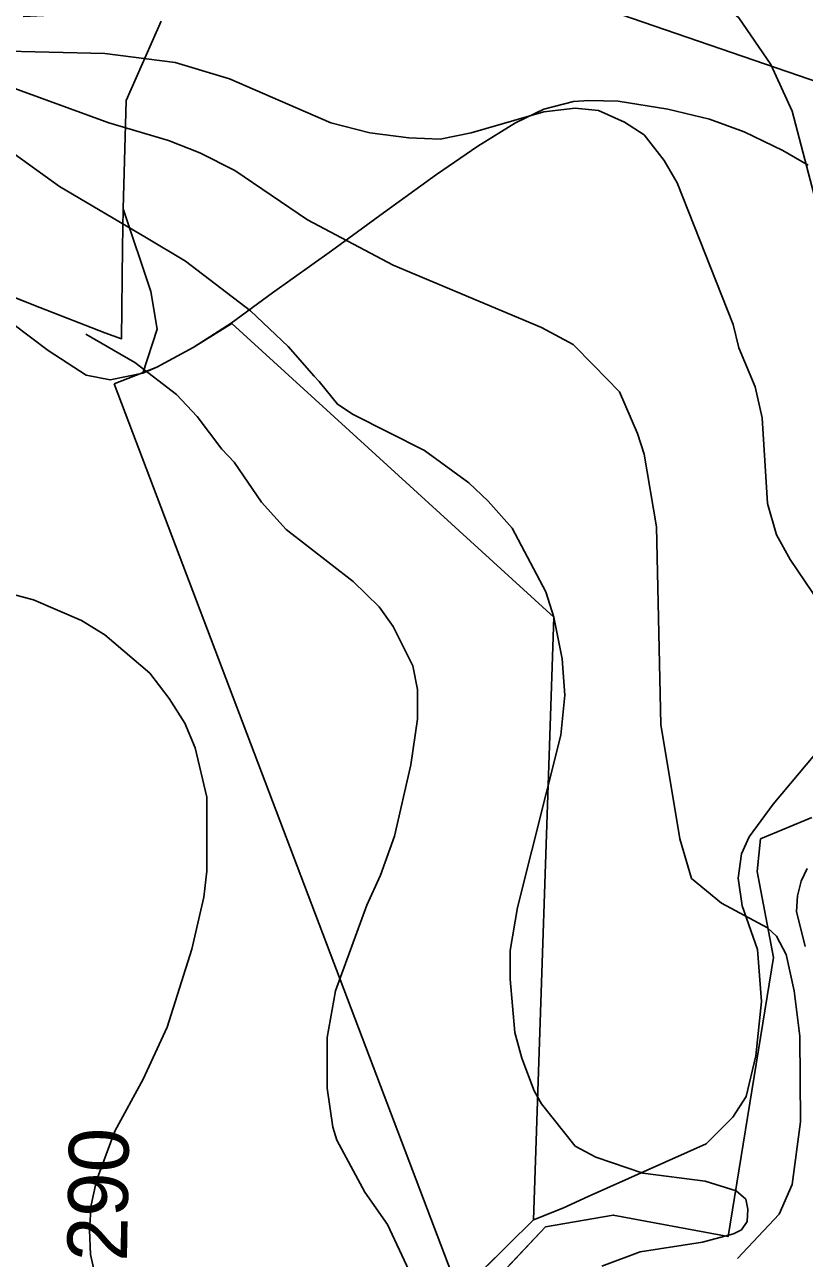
# Model space of a CAD drawing. Extents: x -662620 to -656370, y -1067090 to -1062990.
# Drawn here: x -661112.7 to -660940.7, y -1066648.8 to -1066376.6 of the extents above; entities that cross this region are included whole.
import ezdxf

# ---------------------------------------------------------------- set-up
doc = ezdxf.new("R2010")
doc.units = 0
for name, color, linetype in [('OBVOD_PÚ', 7, 'Continuous'), ('ORNÁ_PŮDA_-_STÁVAJÍCÍ', 7, 'Continuous'), ('OSTATNÍ_PLOCHA_-_STÁVAJÍCÍ', 7, 'Continuous'), ('TRVALÝ_TRÁVNÍ_POROST_-_NAVRŽENÝ', 7, 'Continuous'), ('Trvalý_trávní_porost_-_stávající', 7, 'Continuous'), ('VRSTEVNICE_ZDŮRAZNĚNÁ', 7, 'Continuous'), ('VRSTEVNICE_ZDŮRAZNĚNÁ_-_POPIS', 7, 'Continuous'), ('VRSTEVNICE_ZÁKLADNÍ', 7, 'Continuous')]:
    doc.layers.add(name, color=color, linetype=linetype)

msp = doc.modelspace()

# ---------------------------------------------------------------- linework, layer by layer
at = {"layer": 'OBVOD_PÚ'}
for points in [[(-660981.15, -1066374.35), (-660934.68, -1066390.3)], [(-661264.03, -1066377.35), (-661109.35, -1066439.01)], [(-661090.36, -1066393.34), (-661082.61, -1066375.81)], [(-661090.99, -1066417.22), (-661090.36, -1066393.34)], [(-661091.14, -1066425.72), (-661090.99, -1066417.22)], [(-661091.36, -1066445.88), (-661091.14, -1066425.72)], [(-661109.35, -1066439.01), (-661095.07, -1066444.54)], [(-661095.07, -1066444.54), (-661091.36, -1066445.88)], [(-660950.34, -1066556.22), (-660939.05, -1066551.49)], [(-660951.11, -1066563.4), (-660950.34, -1066556.22)], [(-660947.53, -1066582.42), (-660951.11, -1066563.4)], [(-660957.52, -1066643.98), (-660947.53, -1066582.42)], [(-660997.78, -1066641.83), (-660982.87, -1066639.24)], [(-660982.87, -1066639.24), (-660957.52, -1066643.98)], [(-661037.45, -1066683.81), (-660997.78, -1066641.83)]]:
    msp.add_lwpolyline(points, dxfattribs=at)
at = {"layer": 'ORNÁ_PŮDA_-_STÁVAJÍCÍ'}
for p, q in [((-660998.18, -1066395.25), (-660991.61, -1066393.53)), ((-660991.61, -1066393.53), (-660988.23, -1066393.31)), ((-660988.23, -1066393.31), (-660981.79, -1066393.47)), ((-660981.79, -1066393.47), (-660970.82, -1066395.19)), ((-661004.45, -1066398.26), (-660998.18, -1066395.25)), ((-660970.82, -1066395.19), (-660961.6, -1066397.41)), ((-661012.77, -1066403.41), (-661004.45, -1066398.26)), ((-660961.6, -1066397.41), (-660953.97, -1066400.24)), ((-660953.97, -1066400.24), (-660945.43, -1066404.32)), ((-661021.84, -1066409.65), (-661012.77, -1066403.41)), ((-660945.43, -1066404.32), (-660939.87, -1066407.61)), ((-661033.52, -1066418.09), (-661021.84, -1066409.65)), ((-661045.06, -1066426.47), (-661033.52, -1066418.09)), ((-661058.01, -1066435.78), (-661045.06, -1066426.47)), ((-661067.14, -1066442.45), (-661058.01, -1066435.78)), ((-661115.31, -1066442.59), (-661107.57, -1066448.44)), ((-661075.57, -1066447.79), (-661067.14, -1066442.45)), ((-661107.57, -1066448.44), (-661099.19, -1066453.93)), ((-661083.59, -1066452.12), (-661075.57, -1066447.79)), ((-661093.88, -1066454.95), (-661086.66, -1066453.45)), ((-661086.66, -1066453.45), (-661083.59, -1066452.12)), ((-661099.19, -1066453.93), (-661093.88, -1066454.95)), ((-660938.38, -1066537.6), (-660947.55, -1066548.53)), ((-660947.55, -1066548.53), (-660952.84, -1066555.76)), ((-660952.84, -1066555.76), (-660954.58, -1066559.5)), ((-660954.58, -1066559.5), (-660955.33, -1066564.89)), ((-660955.33, -1066564.89), (-660954.39, -1066570.97)), ((-660954.39, -1066570.97), (-660951.03, -1066580.61)), ((-660951.03, -1066580.61), (-660950.18, -1066592.09)), ((-660950.18, -1066592.09), (-660951.38, -1066604.08)), ((-660951.38, -1066604.08), (-660953.51, -1066613.05)), ((-660953.51, -1066613.05), (-660956.5, -1066617.66)), ((-660956.5, -1066617.66), (-660962.33, -1066623.54)), ((-660962.33, -1066623.54), (-660988.42, -1066635.13)), ((-660988.42, -1066635.13), (-660993.95, -1066637.68)), ((-660993.95, -1066637.68), (-661000.43, -1066640.31)), ((-661000.43, -1066640.31), (-661006.15, -1066645.87)), ((-661006.15, -1066645.87), (-661016.87, -1066656.49))]:
    msp.add_line(p, q, dxfattribs=at)
for points in [[(-661115.31, -1066442.59), (-661107.57, -1066448.44), (-661099.19, -1066453.93), (-661093.88, -1066454.95), (-661086.66, -1066453.45), (-661083.59, -1066452.12), (-661075.57, -1066447.79), (-661067.14, -1066442.45), (-661058.01, -1066435.78), (-661045.06, -1066426.47), (-661033.52, -1066418.09), (-661021.84, -1066409.65), (-661012.77, -1066403.41), (-661004.45, -1066398.26), (-660998.18, -1066395.25), (-660991.61, -1066393.53), (-660988.23, -1066393.31), (-660981.79, -1066393.47), (-660970.82, -1066395.19), (-660961.6, -1066397.41), (-660953.97, -1066400.24), (-660945.43, -1066404.32), (-660939.87, -1066407.61)], [(-660938.38, -1066537.6), (-660947.55, -1066548.53), (-660952.84, -1066555.76), (-660954.58, -1066559.5), (-660955.33, -1066564.89), (-660954.39, -1066570.97), (-660951.03, -1066580.61), (-660950.18, -1066592.09), (-660951.38, -1066604.08), (-660953.51, -1066613.05), (-660956.5, -1066617.66), (-660962.33, -1066623.54), (-660988.42, -1066635.13), (-660993.95, -1066637.68), (-661000.43, -1066640.31), (-661006.15, -1066645.87), (-661016.87, -1066656.49)]]:
    msp.add_lwpolyline(points, dxfattribs=at)
at = {"layer": 'OSTATNÍ_PLOCHA_-_STÁVAJÍCÍ'}
for p, q in [((-661186.8, -1066408.14), (-661109.35, -1066439.01)), ((-661186.8, -1066408.14), (-661109.35, -1066439.01)), ((-661091.14, -1066425.72), (-661090.99, -1066417.22)), ((-661091.14, -1066425.72), (-661090.99, -1066417.22)), ((-661090.99, -1066417.22), (-661084.92, -1066435.48)), ((-661090.99, -1066417.22), (-661084.92, -1066435.48)), ((-661091.36, -1066445.88), (-661091.14, -1066425.72)), ((-661091.36, -1066445.88), (-661091.14, -1066425.72)), ((-661084.92, -1066435.48), (-661083.5, -1066443.79)), ((-661084.92, -1066435.48), (-661083.5, -1066443.79)), ((-661109.35, -1066439.01), (-661095.07, -1066444.54)), ((-661109.35, -1066439.01), (-661095.07, -1066444.54)), ((-661107.57, -1066448.44), (-661115.31, -1066442.59)), ((-661107.57, -1066448.44), (-661115.31, -1066442.59)), ((-661095.07, -1066444.54), (-661091.36, -1066445.88)), ((-661095.07, -1066444.54), (-661091.36, -1066445.88)), ((-661083.5, -1066443.79), (-661086.66, -1066453.45)), ((-661083.5, -1066443.79), (-661086.66, -1066453.45)), ((-661099.19, -1066453.93), (-661107.57, -1066448.44)), ((-661099.19, -1066453.93), (-661107.57, -1066448.44)), ((-661086.66, -1066453.45), (-661093.88, -1066454.95)), ((-661086.66, -1066453.45), (-661093.88, -1066454.95)), ((-661093.88, -1066454.95), (-661099.19, -1066453.93)), ((-661093.88, -1066454.95), (-661099.19, -1066453.93)), ((-660947.55, -1066548.53), (-660938.38, -1066537.6)), ((-660947.55, -1066548.53), (-660938.38, -1066537.6)), ((-660952.84, -1066555.76), (-660947.55, -1066548.53)), ((-660952.84, -1066555.76), (-660947.55, -1066548.53)), ((-660939.05, -1066551.49), (-660950.34, -1066556.22)), ((-660939.05, -1066551.49), (-660950.34, -1066556.22)), ((-660954.58, -1066559.5), (-660952.84, -1066555.76)), ((-660954.58, -1066559.5), (-660952.84, -1066555.76)), ((-660950.34, -1066556.22), (-660951.11, -1066563.4)), ((-660950.34, -1066556.22), (-660951.11, -1066563.4)), ((-660955.33, -1066564.89), (-660954.58, -1066559.5)), ((-660955.33, -1066564.89), (-660954.58, -1066559.5)), ((-660954.39, -1066570.97), (-660955.33, -1066564.89)), ((-660954.39, -1066570.97), (-660955.33, -1066564.89)), ((-660951.11, -1066563.4), (-660947.53, -1066582.42)), ((-660951.11, -1066563.4), (-660947.53, -1066582.42)), ((-660951.03, -1066580.61), (-660954.39, -1066570.97)), ((-660951.03, -1066580.61), (-660954.39, -1066570.97)), ((-660950.18, -1066592.09), (-660951.03, -1066580.61)), ((-660950.18, -1066592.09), (-660951.03, -1066580.61)), ((-660947.53, -1066582.42), (-660957.52, -1066643.98)), ((-660947.53, -1066582.42), (-660957.52, -1066643.98)), ((-660951.38, -1066604.08), (-660950.18, -1066592.09)), ((-660951.38, -1066604.08), (-660950.18, -1066592.09)), ((-660953.51, -1066613.05), (-660951.38, -1066604.08)), ((-660953.51, -1066613.05), (-660951.38, -1066604.08)), ((-660956.5, -1066617.66), (-660953.51, -1066613.05)), ((-660956.5, -1066617.66), (-660953.51, -1066613.05)), ((-660962.33, -1066623.54), (-660956.5, -1066617.66)), ((-660962.33, -1066623.54), (-660956.5, -1066617.66)), ((-660988.42, -1066635.13), (-660962.33, -1066623.54)), ((-660988.42, -1066635.13), (-660962.33, -1066623.54)), ((-660993.95, -1066637.68), (-660988.42, -1066635.13)), ((-660993.95, -1066637.68), (-660988.42, -1066635.13)), ((-661000.43, -1066640.31), (-660993.95, -1066637.68)), ((-661000.43, -1066640.31), (-660993.95, -1066637.68)), ((-661006.15, -1066645.87), (-661000.43, -1066640.31)), ((-661006.15, -1066645.87), (-661000.43, -1066640.31)), ((-660982.87, -1066639.24), (-660997.78, -1066641.83)), ((-660982.87, -1066639.24), (-660997.78, -1066641.83)), ((-660957.52, -1066643.98), (-660982.87, -1066639.24)), ((-660957.52, -1066643.98), (-660982.87, -1066639.24)), ((-660997.78, -1066641.83), (-661037.45, -1066683.81)), ((-660997.78, -1066641.83), (-661037.45, -1066683.81)), ((-661016.87, -1066656.49), (-661006.15, -1066645.87)), ((-661016.87, -1066656.49), (-661006.15, -1066645.87))]:
    msp.add_line(p, q, dxfattribs=at)
msp.add_lwpolyline([(-661091.14, -1066425.72), (-661090.99, -1066417.22), (-661084.92, -1066435.48), (-661083.5, -1066443.79), (-661086.66, -1066453.45), (-661093.88, -1066454.95), (-661099.19, -1066453.93), (-661107.57, -1066448.44), (-661115.31, -1066442.59), (-661124.69, -1066437.56), (-661136.8, -1066433.11), (-661147.39, -1066430.68), (-661155.81, -1066428.41), (-661165.15, -1066423.44), (-661175.29, -1066415.91), (-661186.8, -1066408.14), (-661109.35, -1066439.01), (-661095.07, -1066444.54), (-661091.36, -1066445.88)], close=True, dxfattribs=at)
msp.add_lwpolyline([(-661091.14, -1066425.72), (-661090.99, -1066417.22), (-661084.92, -1066435.48), (-661083.5, -1066443.79), (-661086.66, -1066453.45), (-661093.88, -1066454.95), (-661099.19, -1066453.93), (-661107.57, -1066448.44), (-661115.31, -1066442.59), (-661124.69, -1066437.56), (-661136.8, -1066433.11), (-661147.39, -1066430.68), (-661155.81, -1066428.41), (-661165.15, -1066423.44), (-661175.29, -1066415.91), (-661186.8, -1066408.14), (-661109.35, -1066439.01), (-661095.07, -1066444.54), (-661091.36, -1066445.88)], close=True, dxfattribs=at)
for points in [[(-661016.87, -1066656.49), (-661006.15, -1066645.87), (-661000.43, -1066640.31), (-660993.95, -1066637.68), (-660988.42, -1066635.13), (-660962.33, -1066623.54), (-660956.5, -1066617.66), (-660953.51, -1066613.05), (-660951.38, -1066604.08), (-660950.18, -1066592.09), (-660951.03, -1066580.61), (-660954.39, -1066570.97), (-660955.33, -1066564.89), (-660954.58, -1066559.5), (-660952.84, -1066555.76), (-660947.55, -1066548.53), (-660938.38, -1066537.6)], [(-661016.87, -1066656.49), (-661006.15, -1066645.87), (-661000.43, -1066640.31), (-660993.95, -1066637.68), (-660988.42, -1066635.13), (-660962.33, -1066623.54), (-660956.5, -1066617.66), (-660953.51, -1066613.05), (-660951.38, -1066604.08), (-660950.18, -1066592.09), (-660951.03, -1066580.61), (-660954.39, -1066570.97), (-660955.33, -1066564.89), (-660954.58, -1066559.5), (-660952.84, -1066555.76), (-660947.55, -1066548.53), (-660938.38, -1066537.6)], [(-660939.05, -1066551.49), (-660950.34, -1066556.22), (-660951.11, -1066563.4), (-660947.53, -1066582.42), (-660957.52, -1066643.98), (-660982.87, -1066639.24), (-660997.78, -1066641.83), (-661037.45, -1066683.81)], [(-660939.05, -1066551.49), (-660950.34, -1066556.22), (-660951.11, -1066563.4), (-660947.53, -1066582.42), (-660957.52, -1066643.98), (-660982.87, -1066639.24), (-660997.78, -1066641.83), (-661037.45, -1066683.81)]]:
    msp.add_lwpolyline(points, dxfattribs=at)
at = {"layer": 'TRVALÝ_TRÁVNÍ_POROST_-_NAVRŽENÝ'}
msp.add_lwpolyline([(-661093, -1066455.8), (-661016.87, -1066656.49), (-661006.15, -1066645.87), (-661000.43, -1066640.31), (-660995.94, -1066507.34), (-661067.03, -1066442.53), (-661075.57, -1066447.79), (-661083.59, -1066452.12)], close=True, dxfattribs=at)
at = {"layer": 'Trvalý_trávní_porost_-_stávající'}
for p, q in [((-660981.15, -1066374.35), (-660934.68, -1066390.3)), ((-661090.36, -1066393.34), (-661082.61, -1066375.81)), ((-661090.99, -1066417.22), (-661090.36, -1066393.34)), ((-660991.61, -1066393.53), (-660998.18, -1066395.25)), ((-660988.23, -1066393.31), (-660991.61, -1066393.53)), ((-660981.79, -1066393.47), (-660988.23, -1066393.31)), ((-660970.82, -1066395.19), (-660981.79, -1066393.47)), ((-660998.18, -1066395.25), (-661004.45, -1066398.26)), ((-660961.6, -1066397.41), (-660970.82, -1066395.19)), ((-661004.45, -1066398.26), (-661012.77, -1066403.41)), ((-660953.97, -1066400.24), (-660961.6, -1066397.41)), ((-660945.43, -1066404.32), (-660953.97, -1066400.24)), ((-661012.77, -1066403.41), (-661021.84, -1066409.65)), ((-660939.87, -1066407.61), (-660945.43, -1066404.32)), ((-661021.84, -1066409.65), (-661033.52, -1066418.09)), ((-661084.92, -1066435.48), (-661090.99, -1066417.22)), ((-661033.52, -1066418.09), (-661045.06, -1066426.47)), ((-661045.06, -1066426.47), (-661058.01, -1066435.78)), ((-661083.5, -1066443.79), (-661084.92, -1066435.48)), ((-661058.01, -1066435.78), (-661067.14, -1066442.45)), ((-661067.14, -1066442.45), (-661075.57, -1066447.79)), ((-661086.66, -1066453.45), (-661083.5, -1066443.79)), ((-661075.57, -1066447.79), (-661083.59, -1066452.12)), ((-661083.59, -1066452.12), (-661086.66, -1066453.45))]:
    msp.add_line(p, q, dxfattribs=at)
for points in [[(-660981.15, -1066374.35), (-660934.68, -1066390.3)], [(-660939.87, -1066407.61), (-660945.43, -1066404.32), (-660953.97, -1066400.24), (-660961.6, -1066397.41), (-660970.82, -1066395.19), (-660981.79, -1066393.47), (-660988.23, -1066393.31), (-660991.61, -1066393.53), (-660998.18, -1066395.25), (-661004.45, -1066398.26), (-661012.77, -1066403.41), (-661021.84, -1066409.65), (-661033.52, -1066418.09), (-661045.06, -1066426.47), (-661058.01, -1066435.78), (-661067.14, -1066442.45), (-661075.57, -1066447.79), (-661083.59, -1066452.12), (-661086.66, -1066453.45), (-661083.5, -1066443.79), (-661084.92, -1066435.48), (-661090.99, -1066417.22), (-661090.36, -1066393.34), (-661082.61, -1066375.81)]]:
    msp.add_lwpolyline(points, dxfattribs=at)
at = {"layer": 'VRSTEVNICE_ZDŮRAZNĚNÁ'}
for points in [[(-661113.08, -1066374.76), (-661091.87, -1066373.76), (-661070.08, -1066371.75), (-661038.27, -1066366.88), (-661027.37, -1066365.73), (-661000.14, -1066364.01), (-660978.93, -1066364.44), (-660974.06, -1066365.16), (-660964.31, -1066368.17), (-660959.44, -1066371.32), (-660955.14, -1066375.05), (-660948.12, -1066385.37), (-660943.39, -1066395.69), (-660936.65, -1066421.48)], [(-661127.7, -1066499.02), (-661110.78, -1066503.46), (-661100.18, -1066508.05), (-661095.02, -1066511.2), (-661085.13, -1066519.66), (-661080.83, -1066525.25), (-661077.39, -1066530.69), (-661075.1, -1066536.14), (-661072.52, -1066547.03), (-661072.52, -1066563.37), (-661073.23, -1066569.1), (-661075.81, -1066580.57), (-661081.26, -1066597.76), (-661086.56, -1066609.23), (-661092.87, -1066620.69), (-661096.88, -1066631.59), (-661098.03, -1066637.03), (-661098.46, -1066642.48), (-661098.17, -1066647.93), (-661094.3, -1066665.12)]]:
    msp.add_lwpolyline(points, dxfattribs=at)
at = {"layer": 'VRSTEVNICE_ZÁKLADNÍ'}
for points in [[(-660968.18, -1066556.2), (-660972.34, -1066530.98), (-660973.34, -1066487.41), (-660976.07, -1066471.36), (-660977.5, -1066466.77), (-660981.51, -1066457.6), (-660987.25, -1066451.72), (-660991.69, -1066447.14), (-660998.71, -1066443.41), (-661031.39, -1066429.65), (-661050.3, -1066419.62), (-661066.36, -1066408.73), (-661074.1, -1066404.86), (-661080.97, -1066402.14), (-661094.16, -1066398.27), (-661118.24, -1066389.52), (-661162.38, -1066374.76), (-661174.17, -1066369.73)], [(-660968.18, -1066556.2), (-660972.34, -1066530.98), (-660973.34, -1066487.41), (-660976.07, -1066471.36), (-660977.5, -1066466.77), (-660981.51, -1066457.6), (-660987.25, -1066451.72), (-660991.69, -1066447.14), (-660998.71, -1066443.41), (-661031.39, -1066429.65), (-661050.3, -1066419.62), (-661066.36, -1066408.73), (-661074.1, -1066404.86), (-661080.97, -1066402.14), (-661094.16, -1066398.27), (-661118.24, -1066389.52), (-661162.38, -1066374.76), (-661174.17, -1066369.73)], [(-661119.67, -1066382.36), (-661095.02, -1066382.93), (-661079.54, -1066384.94), (-661067.5, -1066388.52), (-661045.15, -1066398.27), (-661036.55, -1066400.42), (-661027.95, -1066401.56), (-661021.07, -1066401.85), (-661014.19, -1066400.42), (-660998.14, -1066395.83), (-660991.26, -1066394.97), (-660986.1, -1066395.54), (-660980.36, -1066398.12), (-660976.07, -1066400.85), (-660971.62, -1066406.58), (-660968.76, -1066411.45), (-660956.43, -1066442.7), (-660955.14, -1066447.85), (-660951.56, -1066456.45), (-660949.98, -1066463.33), (-660948.84, -1066482.25), (-660946.83, -1066489.13), (-660943.82, -1066494.58), (-660935.65, -1066506.61)], [(-661119.67, -1066382.36), (-661095.02, -1066382.93), (-661079.54, -1066384.94), (-661067.5, -1066388.52), (-661045.15, -1066398.27), (-661036.55, -1066400.42), (-661027.95, -1066401.56), (-661021.07, -1066401.85), (-661014.19, -1066400.42), (-660998.14, -1066395.83), (-660991.26, -1066394.97), (-660986.1, -1066395.54), (-660980.36, -1066398.12), (-660976.07, -1066400.85), (-660971.62, -1066406.58), (-660968.76, -1066411.45), (-660956.43, -1066442.7), (-660955.14, -1066447.85), (-660951.56, -1066456.45), (-660949.98, -1066463.33), (-660948.84, -1066482.25), (-660946.83, -1066489.13), (-660943.82, -1066494.58), (-660935.65, -1066506.61)], [(-660985.38, -1066650.5), (-660976.93, -1066647.35), (-660963.17, -1066645.2), (-660956.29, -1066643.34), (-660954.57, -1066642.48), (-660953.28, -1066640.62), (-660953.14, -1066637.89), (-660953.57, -1066635.74), (-660955.72, -1066633.88), (-660962.59, -1066631.73), (-660976.35, -1066630.01), (-660986.67, -1066626.43), (-660991.26, -1066623.99), (-660998.71, -1066614.68), (-661000.29, -1066611.81), (-661003.01, -1066604.64), (-661004.59, -1066598.91), (-661005.59, -1066587.16), (-661005.59, -1066580.85), (-661004.01, -1066571.39), (-660994.45, -1066533.37), (-660993.52, -1066524.5), (-660994.16, -1066516.47), (-660995.94, -1066507.34), (-660997.71, -1066501.74), (-661005.16, -1066487.7), (-661010.46, -1066481.68), (-661014.76, -1066477.66), (-661024.51, -1066470.5), (-661040.27, -1066462.62), (-661043.71, -1066460.32), (-661047.72, -1066455.31), (-661048.87, -1066454.16), (-661054.6, -1066447.57), (-661062.92, -1066439.69), (-661077.25, -1066428.79), (-661085.85, -1066423.63), (-661105.05, -1066412.31), (-661118.81, -1066402.42)], [(-660985.38, -1066650.5), (-660976.93, -1066647.35), (-660963.17, -1066645.2), (-660956.29, -1066643.34), (-660954.57, -1066642.48), (-660953.28, -1066640.62), (-660953.14, -1066637.89), (-660953.57, -1066635.74), (-660955.72, -1066633.88), (-660962.59, -1066631.73), (-660976.35, -1066630.01), (-660986.67, -1066626.43), (-660991.26, -1066623.99), (-660998.71, -1066614.68), (-661000.29, -1066611.81), (-661003.01, -1066604.64), (-661004.59, -1066598.91), (-661005.59, -1066587.16), (-661005.59, -1066580.85), (-661004.01, -1066571.39), (-660994.45, -1066533.37), (-660993.52, -1066524.5), (-660994.16, -1066516.47), (-660995.94, -1066507.34), (-660997.71, -1066501.74), (-661005.16, -1066487.7), (-661010.46, -1066481.68), (-661014.76, -1066477.66), (-661024.51, -1066470.5), (-661040.27, -1066462.62), (-661043.71, -1066460.32), (-661047.72, -1066455.31), (-661048.87, -1066454.16), (-661054.6, -1066447.57), (-661062.92, -1066439.69), (-661077.25, -1066428.79), (-661085.85, -1066423.63), (-661105.05, -1066412.31), (-661118.81, -1066402.42)], [(-661099.24, -1066444.87), (-661088.43, -1066451.15), (-661079.25, -1066458.17), (-661074.67, -1066463.05), (-661069.22, -1066470.21), (-661066.5, -1066473.08), (-661060.48, -1066481.96), (-661055.03, -1066487.98), (-661040.27, -1066499.45), (-661034.54, -1066505.04), (-661031.39, -1066509.34), (-661027.09, -1066518.08), (-661026.08, -1066523.24), (-661026.08, -1066529.83), (-661027.52, -1066539.86), (-661031.1, -1066555.63), (-661034.25, -1066564.23), (-661037.26, -1066570.82), (-661044.14, -1066589.74), (-661046, -1066600.06), (-661046, -1066611.24), (-661044.71, -1066619.83), (-661043.86, -1066622.7), (-661037.69, -1066634.17), (-661032.68, -1066641.33), (-661027.95, -1066651.36)], [(-661099.24, -1066444.87), (-661088.43, -1066451.15), (-661079.25, -1066458.17), (-661074.67, -1066463.05), (-661069.22, -1066470.21), (-661066.5, -1066473.08), (-661060.48, -1066481.96), (-661055.03, -1066487.98), (-661040.27, -1066499.45), (-661034.54, -1066505.04), (-661031.39, -1066509.34), (-661027.09, -1066518.08), (-661026.08, -1066523.24), (-661026.08, -1066529.83), (-661027.52, -1066539.86), (-661031.1, -1066555.63), (-661034.25, -1066564.23), (-661037.26, -1066570.82), (-661044.14, -1066589.74), (-661046, -1066600.06), (-661046, -1066611.24), (-661044.71, -1066619.83), (-661043.86, -1066622.7), (-661037.69, -1066634.17), (-661032.68, -1066641.33), (-661027.95, -1066651.36)], [(-660955.43, -1066648.78), (-660946.26, -1066639.04), (-660943.39, -1066632.45), (-660941.53, -1066618.69), (-660941.67, -1066599.77), (-660942.96, -1066589.74), (-660944.68, -1066581.71), (-660946.83, -1066577.7), (-660948.84, -1066575.84), (-660959.01, -1066570.39), (-660965.6, -1066564.94), (-660968.18, -1066556.2)], [(-660955.43, -1066648.78), (-660946.26, -1066639.04), (-660943.39, -1066632.45), (-660941.53, -1066618.69), (-660941.67, -1066599.77), (-660942.96, -1066589.74), (-660944.68, -1066581.71), (-660946.83, -1066577.7), (-660948.84, -1066575.84), (-660959.01, -1066570.39), (-660965.6, -1066564.94), (-660968.18, -1066556.2)], [(-660940.1, -1066562.77), (-660941.38, -1066565.52), (-660942.24, -1066568.81), (-660942.39, -1066572.25), (-660940.52, -1066579.99)], [(-660940.1, -1066562.77), (-660941.38, -1066565.52), (-660942.24, -1066568.81), (-660942.39, -1066572.25), (-660940.52, -1066579.99)]]:
    msp.add_lwpolyline(points, dxfattribs=at)

# ---------------------------------------------------------------- texts
at = {"layer": 'VRSTEVNICE_ZDŮRAZNĚNÁ_-_POPIS'}
msp.add_text('290', height=13.2, rotation=89.1, dxfattribs=at).set_placement((-661090.16, -1066649.54))

doc.saveas('drawing.dxf')
